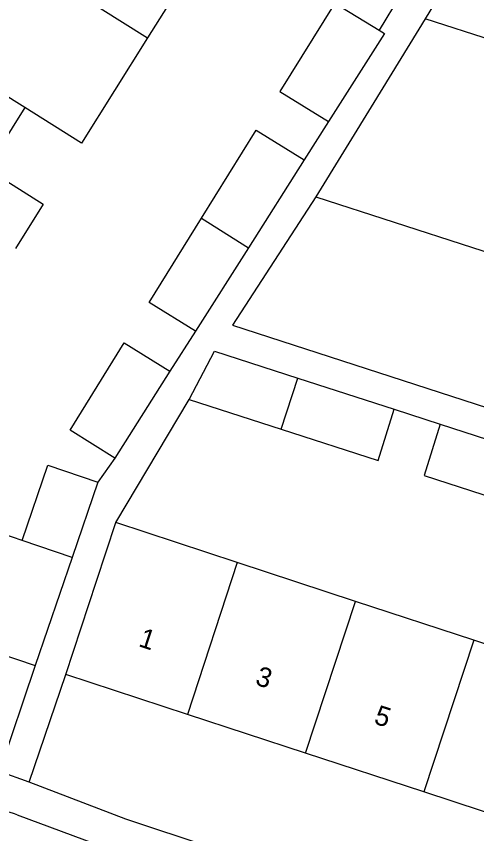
# Model space of a CAD drawing. Extents: x 160557 to 161245, y 385330 to 386505.
# Drawn here: x 160954.97 to 160978.43, y 385897.64 to 385939.3 of the extents above; entities that cross this region are included whole.
import ezdxf

# ---------------------------------------------------------------- set-up
doc = ezdxf.new("R2010")
doc.units = 0
for name, color, linetype in [('IMGEO_Pand', 7, 'Continuous'), ('IMGEO_Pand_nummerreeks', 7, 'Continuous'), ('IMGEO_Rijbaan_lokaal_gesloten', 7, 'Continuous'), ('IMGEO_Voetpad_open', 7, 'Continuous')]:
    doc.layers.add(name, color=color, linetype=linetype)

msp = doc.modelspace()

# ---------------------------------------------------------------- linework, layer by layer
at = {"layer": 'IMGEO_Pand'}
for points in [[(160962.193, 385945.354), (160965.025, 385943.579), (160963.084, 385940.48), (160961.66, 385938.207)], [(160951.978, 385944.274), (160961.66, 385938.207)], [(160976.663, 385943.913), (160973.457, 385938.599)], [(160971.191, 385939.967), (160968.404, 385935.469), (160970.877, 385933.942)], [(160971.191, 385939.967), (160973.457, 385938.599)], [(160955.393, 385934.653), (160948.612, 385938.902)], [(160975.804, 385939.173), (160973.191, 385934.911), (160970.238, 385930.094)], [(160985.637, 385937.051), (160979.584, 385939.004), (160979.278, 385938.053), (160975.804, 385939.173)], [(160973.457, 385938.599), (160973.728, 385938.436), (160970.877, 385933.942)], [(160961.66, 385938.207), (160958.293, 385932.836), (160955.393, 385934.653)], [(160955.393, 385934.653), (160953.441, 385931.538), (160956.343, 385929.72), (160954.928, 385927.461)], [(160964.402, 385929.008), (160967.182, 385933.495), (160969.633, 385931.981)], [(160969.633, 385931.981), (160966.795, 385927.508)], [(160970.238, 385930.094), (160978.216, 385927.521), (160982.275, 385926.212), (160983.251, 385929.234)], [(160964.094, 385923.252), (160961.737, 385924.708), (160964.402, 385929.008)], [(160964.402, 385929.008), (160966.795, 385927.508)], [(160966.795, 385927.508), (160964.094, 385923.252)], [(160959.984, 385916.775), (160957.71, 385918.208), (160960.463, 385922.651), (160962.797, 385921.209)], [(160963.774, 385919.762), (160965.064, 385922.24), (160969.315, 385920.861)], [(160962.797, 385921.209), (160959.984, 385916.775)], [(160968.458, 385918.251), (160969.315, 385920.861)], [(160969.315, 385920.861), (160974.22, 385919.271)], [(160963.774, 385919.762), (160968.458, 385918.251)], [(160968.458, 385918.251), (160973.404, 385916.655), (160974.22, 385919.271)], [(160976.569, 385918.51), (160975.754, 385915.897), (160980.531, 385914.356)], [(160976.569, 385918.51), (160981.383, 385916.949)], [(160955.257, 385912.582), (160956.566, 385916.429), (160959.118, 385915.56)], [(160959.118, 385915.56), (160957.807, 385911.709)], [(160957.49, 385905.753), (160959.051, 385910.504), (160960.032, 385913.492)], [(160966.226, 385911.457), (160960.032, 385913.492)], [(160955.257, 385912.582), (160953.774, 385913.087), (160950.957, 385907.896), (160955.933, 385906.203)], [(160957.807, 385911.709), (160955.257, 385912.582)], [(160957.807, 385911.709), (160955.933, 385906.203)], [(160966.226, 385911.457), (160963.684, 385903.718)], [(160972.252, 385909.478), (160966.226, 385911.457)], [(160969.709, 385901.739), (160972.252, 385909.478)], [(160978.278, 385907.499), (160972.252, 385909.478)], [(160978.278, 385907.499), (160975.737, 385899.76)], [(160984.304, 385905.52), (160978.278, 385907.499)], [(160963.684, 385903.718), (160957.49, 385905.753)], [(160969.709, 385901.739), (160963.684, 385903.718)], [(160975.737, 385899.76), (160969.709, 385901.739)], [(160981.762, 385897.781), (160975.737, 385899.76)]]:
    msp.add_lwpolyline(points, dxfattribs=at)
at = {"layer": 'IMGEO_Rijbaan_lokaal_gesloten'}
msp.add_arc((161016.015, 386042.636), 158.432, 245.62319, 249.68154, dxfattribs=at)
at = {"layer": 'IMGEO_Voetpad_open'}
for points in [[(160979.7, 385945.599), (160975.804, 385939.173)], [(160970.877, 385933.942), (160969.633, 385931.981)], [(160970.238, 385930.094), (160965.988, 385923.562), (160980.86, 385918.733)], [(160964.094, 385923.252), (160962.797, 385921.209)], [(160960.032, 385913.492), (160963.774, 385919.762)], [(160974.22, 385919.271), (160976.569, 385918.51)], [(160959.984, 385916.775), (160959.118, 385915.56)], [(160955.933, 385906.203), (160954.099, 385900.801)], [(160955.622, 385900.265), (160957.49, 385905.753)], [(160955.622, 385900.265), (160954.099, 385900.801)], [(161028.22, 385875.98), (161000, 385885.266), (160960.546, 385898.367), (160955.622, 385900.265)], [(160955.009, 385898.6), (160961.739, 385896.102), (160999.56, 385883.66), (161025.292, 385875.092)]]:
    msp.add_lwpolyline(points, dxfattribs=at)
msp.add_arc((160954.139, 385896.546), 2.23, 67.037, 105.8441, dxfattribs=at)

# ---------------------------------------------------------------- texts
at = {"layer": 'IMGEO_Pand_nummerreeks'}
for s, p in [('1', (160961.149, 385907.204)), ('3', (160967.09, 385905.252)), ('5', (160973.14, 385903.265))]:
    msp.add_text(s, height=1, rotation=341.8165, dxfattribs=at).set_placement(p)

doc.saveas('drawing.dxf')
